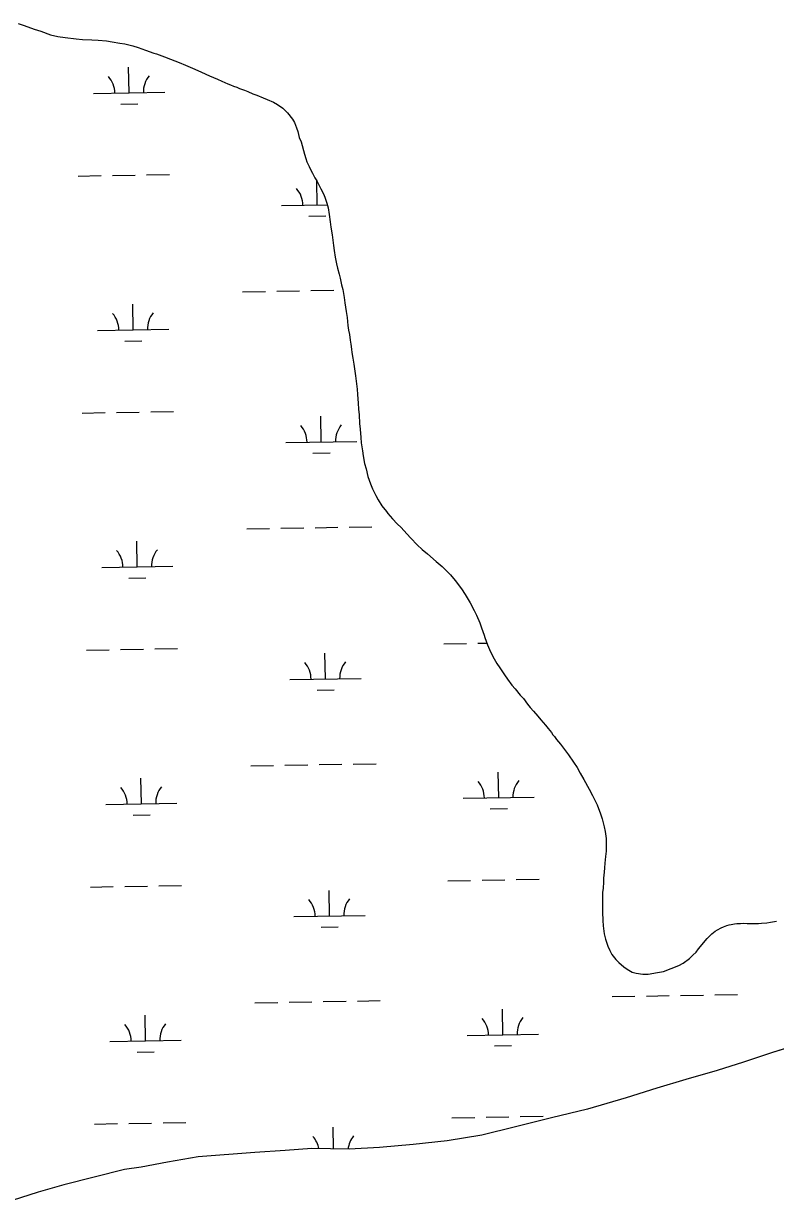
# Model space of a CAD drawing. Extents: x 3892998 to 3931244, y 278583 to 304547.
# Drawn here: x 3925025 to 3926081, y 297879 to 299535 of the extents above; entities that cross this region are included whole.
import ezdxf

# ---------------------------------------------------------------- set-up
doc = ezdxf.new("R2010")
doc.units = 0
doc.layers.add('V-TOPO-SHOR', color=7, linetype='Continuous')
doc.layers.add('V-WETL-SWMP', color=7, linetype='Continuous')

msp = doc.modelspace()

# ---------------------------------------------------------------- linework, layer by layer
at = {"layer": 'V-TOPO-SHOR'}
for points in [[(3925017.2, 299534.7), (3925025.8, 299531.9), (3925039.6, 299527.1), (3925048.9, 299523.9), (3925062.9, 299519.1), (3925072.9, 299516.6), (3925083.5, 299515), (3925098.6, 299513.1), (3925107.6, 299512.2), (3925120.8, 299511.9), (3925129.5, 299511.4), (3925141.4, 299510.4), (3925149.1, 299509.3), (3925160, 299507.4), (3925167.1, 299506.3), (3925178.3, 299503.4), (3925185.6, 299501.3), (3925196.2, 299497.5), (3925207.7, 299493.4), (3925211.5, 299492.3), (3925223, 299488.2), (3925231, 299484.7), (3925243.5, 299479.9), (3925252.4, 299476.5), (3925265.5, 299470.7), (3925274.7, 299466.6), (3925286.2, 299461.5), (3925297.1, 299456.7), (3925303.5, 299454), (3925311.7, 299450.2), (3925315.6, 299448.9), (3925319.7, 299447.1), (3925324.2, 299445.4), (3925328, 299443.7), (3925335.1, 299441.3), (3925339.8, 299439.2), (3925346.9, 299436.2), (3925352.6, 299434.1), (3925361.2, 299430.7), (3925367, 299428.3), (3925375.9, 299424.2), (3925381.3, 299421.2), (3925388.9, 299415.8), (3925395.5, 299409.5), (3925402.7, 299400.7), (3925405.2, 299396.1), (3925408.2, 299388.3), (3925410.1, 299383.1), (3925412.1, 299374.6), (3925414.9, 299368.8), (3925416, 299363.6), (3925417.8, 299356.5), (3925419.3, 299351.6), (3925421.4, 299345.4), (3925422.9, 299340.9), (3925426, 299334), (3925428.1, 299329.1), (3925430.6, 299324.6), (3925434, 299318), (3925436.8, 299314.1), (3925440.2, 299307.6), (3925442.6, 299303), (3925446, 299295.8), (3925448.1, 299291.3), (3925450.8, 299282.5), (3925452.6, 299276.3), (3925454.3, 299266.6), (3925455.7, 299256.3), (3925456.5, 299249.1), (3925458.5, 299238.1), (3925458.7, 299234.3), (3925460, 299223.3), (3925461.2, 299216.2), (3925462.5, 299206.8), (3925464.3, 299197.7), (3925465.7, 299191.5), (3925468.1, 299183.1), (3925469.6, 299177.3), (3925471.6, 299167.9), (3925473.1, 299161.4), (3925475, 299150.1), (3925476.2, 299142.6), (3925477.8, 299130.6), (3925479.2, 299122.2), (3925480.5, 299110.9)], [(3925480.5, 299110.9), (3925481.4, 299104.5), (3925482.5, 299098.3), (3925483.6, 299090.2), (3925484.4, 299085), (3925485.6, 299077.9), (3925486.1, 299073.1), (3925487.5, 299065.3), (3925488.6, 299056.6), (3925489.7, 299050.1), (3925491.1, 299040.4), (3925491.9, 299033), (3925493.2, 299021.6), (3925493.7, 299013.9), (3925494.7, 299001.9), (3925495.5, 298993.5), (3925496.2, 298985.8), (3925496.9, 298973.2), (3925497.4, 298965.5), (3925498.7, 298953.8), (3925499.1, 298946.1), (3925500.8, 298935.1), (3925501.6, 298928), (3925503.9, 298917.3), (3925506, 298909.8), (3925508.6, 298899.1), (3925512.3, 298888.7), (3925515, 298881.9), (3925519.6, 298872.4), (3925522.7, 298866.5), (3925528, 298858), (3925534.5, 298849.8), (3925536.4, 298847.2), (3925539.9, 298843.2), (3925543, 298839.6), (3925549.6, 298832.7), (3925555, 298827.4), (3925563.1, 298818.5), (3925568.8, 298812.5), (3925577.9, 298803), (3925584.8, 298796.7), (3925592.4, 298790.4), (3925604.4, 298779.8), (3925613, 298772.8), (3925624.3, 298761.2), (3925631.2, 298753.3), (3925639.9, 298741.2), (3925645.2, 298733.3), (3925652, 298721.9), (3925657.6, 298711.1), (3925660.9, 298704.3), (3925665.5, 298693.5), (3925667.9, 298686.7), (3925671.6, 298676.3), (3925672.8, 298673), (3925676.4, 298662.6), (3925679.1, 298656.4), (3925684.1, 298646.3), (3925689.6, 298636.5), (3925693.7, 298630.3), (3925700.2, 298620.8), (3925704.6, 298614.6), (3925710.8, 298606), (3925715.5, 298600.8), (3925722.1, 298592.2), (3925726.8, 298587.3), (3925732.7, 298579.7), (3925736.5, 298574.8), (3925740.9, 298569.9), (3925747.1, 298562.6), (3925751.5, 298557.3), (3925757.8, 298550.1), (3925761.6, 298545.5), (3925766.3, 298539.6), (3925768.4, 298536.6), (3925770.6, 298534), (3925773.4, 298530.1), (3925778.8, 298523.2), (3925783.1, 298517.6), (3925790, 298508.4), (3925797.2, 298498.2), (3925802.2, 298490.7), (3925806.8, 298482.5), (3925811.7, 298474), (3925819.2, 298460.3), (3925824.1, 298451.2), (3925830.5, 298438.1), (3925835.1, 298425.7), (3925837.5, 298418.6), (3925840.1, 298407.3), (3925841.6, 298400.8), (3925843, 298391.1), (3925843.1, 298383.6), (3925843.2, 298373), (3925842.3, 298365.6), (3925841.1, 298356.3), (3925840.7, 298349.9), (3925840.2, 298343.7), (3925839.3, 298335.1), (3925839.2, 298329.9), (3925838.7, 298321.2)], [(3925838.7, 298321.2), (3925838.2, 298315.1), (3925838, 298305.4), (3925837.8, 298298.7), (3925838.2, 298287.7), (3925838.6, 298276.1), (3925839, 298268.3), (3925840.4, 298257), (3925842.1, 298249.6), (3925845.4, 298239.8), (3925848.2, 298234), (3925851.3, 298228.4), (3925856.6, 298221.2), (3925861, 298216.9), (3925867.9, 298210.9), (3925872.7, 298207.6), (3925879.4, 298203.5), (3925885.1, 298201.8), (3925894.8, 298200.6), (3925902.2, 298200.7), (3925915.1, 298202.7), (3925923.6, 298204.4), (3925934.6, 298208.3), (3925945, 298212.9), (3925951.2, 298216), (3925960.1, 298222.6), (3925965, 298227.3), (3925969.7, 298231.3), (3925973, 298236.1), (3925978, 298242.4), (3925982.3, 298247.5), (3925985, 298250.6), (3925988.9, 298254.4), (3925991.6, 298257.3), (3925996.2, 298261), (3925999.4, 298262.9), (3926004.7, 298265.6), (3926007.9, 298266.9), (3926012.8, 298268.7), (3926015.7, 298269.6), (3926018.9, 298270.1), (3926023.5, 298271), (3926026.7, 298271.6), (3926031.6, 298271.8), (3926035.4, 298272), (3926041.2, 298271.9), (3926045.1, 298271.8), (3926050.9, 298271.6), (3926057, 298271.8), (3926061.2, 298272), (3926069, 298272.8), (3926073.8, 298273.6), (3926082.2, 298275.1)], [(3926127.9, 298106.7), (3926076.7, 298090.4), (3926036, 298077.1), (3925999.2, 298065.2), (3925954.9, 298052.8), (3925914.5, 298040.7), (3925871.2, 298026.9), (3925816.7, 298011), (3925766.5, 297999), (3925715.8, 297986.2), (3925668.3, 297974.7), (3925620, 297966.8)], [(3925620, 297966.8), (3925572, 297961.4), (3925524.8, 297957.2), (3925482, 297955), (3925429.7, 297955.9), (3925392.5, 297953), (3925349.7, 297950.5), (3925270, 297944), (3925226.9, 297936.8), (3925190, 297929.5), (3925166.5, 297926.2), (3925081.6, 297904.7), (3925045.5, 297894.7), (3925008.8, 297882.8), (3924974.6, 297872.2)]]:
    msp.add_lwpolyline(points, dxfattribs=at)
at = {"layer": 'V-WETL-SWMP'}
for p, q in [((3925017.2, 299534.7), (3925025.8, 299531.9)), ((3925025.8, 299531.9), (3925039.6, 299527.1)), ((3925039.6, 299527.1), (3925048.9, 299523.9)), ((3925048.9, 299523.9), (3925062.9, 299519.1)), ((3925062.9, 299519.1), (3925072.9, 299516.6)), ((3925072.9, 299516.6), (3925083.5, 299515)), ((3925083.5, 299515), (3925098.6, 299513.1)), ((3925098.6, 299513.1), (3925107.6, 299512.2)), ((3925107.6, 299512.2), (3925120.8, 299511.9)), ((3925120.8, 299511.9), (3925129.5, 299511.4)), ((3925129.5, 299511.4), (3925141.4, 299510.4)), ((3925141.4, 299510.4), (3925149.1, 299509.3)), ((3925149.1, 299509.3), (3925160, 299507.4)), ((3925160, 299507.4), (3925167.1, 299506.3)), ((3925167.1, 299506.3), (3925178.3, 299503.4)), ((3925178.3, 299503.4), (3925185.6, 299501.3)), ((3925185.6, 299501.3), (3925196.2, 299497.5)), ((3925196.2, 299497.5), (3925207.7, 299493.4)), ((3925207.7, 299493.4), (3925211.5, 299492.3)), ((3925211.5, 299492.3), (3925223, 299488.2)), ((3925223, 299488.2), (3925231, 299484.7)), ((3925231, 299484.7), (3925243.5, 299479.9)), ((3925173.1, 299437.4), (3925172.4, 299473.4)), ((3925243.5, 299479.9), (3925252.4, 299476.5)), ((3925252.4, 299476.5), (3925265.5, 299470.7)), ((3925265.5, 299470.7), (3925274.7, 299466.6)), ((3925274.7, 299466.6), (3925286.2, 299461.5)), ((3925286.2, 299461.5), (3925297.1, 299456.7)), ((3925297.1, 299456.7), (3925303.5, 299454)), ((3925303.5, 299454), (3925311.7, 299450.2)), ((3925311.7, 299450.2), (3925315.6, 299448.9)), ((3925315.6, 299448.9), (3925319.7, 299447.1)), ((3925123.1, 299436.6), (3925223.1, 299438.3)), ((3925319.7, 299447.1), (3925324.2, 299445.4)), ((3925324.2, 299445.4), (3925328, 299443.7)), ((3925328, 299443.7), (3925335.1, 299441.3)), ((3925335.1, 299441.3), (3925339.8, 299439.2)), ((3925339.8, 299439.2), (3925346.9, 299436.2)), ((3925346.9, 299436.2), (3925352.6, 299434.1)), ((3925352.6, 299434.1), (3925361.2, 299430.7)), ((3925361.2, 299430.7), (3925367, 299428.3)), ((3925161.3, 299421.8), (3925185.3, 299422.2)), ((3925367, 299428.3), (3925375.9, 299424.2)), ((3925375.9, 299424.2), (3925381.3, 299421.2)), ((3925381.3, 299421.2), (3925388.9, 299415.8)), ((3925388.9, 299415.8), (3925395.5, 299409.5)), ((3925395.5, 299409.5), (3925402.7, 299400.7)), ((3925402.7, 299400.7), (3925405.2, 299396.1)), ((3925405.2, 299396.1), (3925408.2, 299388.3)), ((3925408.2, 299388.3), (3925410.1, 299383.1)), ((3925410.1, 299383.1), (3925412.1, 299374.6)), ((3925412.1, 299374.6), (3925414.9, 299368.8)), ((3925414.9, 299368.8), (3925416, 299363.6)), ((3925416, 299363.6), (3925417.8, 299356.5)), ((3925417.8, 299356.5), (3925419.3, 299351.6)), ((3925419.3, 299351.6), (3925421.4, 299345.4)), ((3925421.4, 299345.4), (3925422.9, 299340.9)), ((3925422.9, 299340.9), (3925426, 299334)), ((3925426, 299334), (3925428.1, 299329.1)), ((3925101.7, 299320.7), (3925133.7, 299321.3)), ((3925149.7, 299321.6), (3925181.7, 299322.1)), ((3925197.7, 299322.4), (3925229.6, 299322.9)), ((3925428.1, 299329.1), (3925430.6, 299324.6)), ((3925430.6, 299324.6), (3925434, 299318)), ((3925434, 299318), (3925436.8, 299314.1)), ((3925437.3, 299280.1), (3925436.7, 299314.2)), ((3925436.8, 299314.1), (3925440.2, 299307.6)), ((3925440.2, 299307.6), (3925442.6, 299303)), ((3925442.6, 299303), (3925446, 299295.8)), ((3925446, 299295.8), (3925448.1, 299291.3)), ((3925448.1, 299291.3), (3925450.8, 299282.5)), ((3925450.8, 299282.5), (3925452.6, 299276.3)), ((3925387.3, 299279.2), (3925451.4, 299280.4)), ((3925452.6, 299276.3), (3925454.3, 299266.6)), ((3925454.3, 299266.6), (3925455.7, 299256.3)), ((3925425.5, 299264.5), (3925449.5, 299264.9)), ((3925455.7, 299256.3), (3925456.5, 299249.1)), ((3925456.5, 299249.1), (3925458.5, 299238.1)), ((3925458.5, 299238.1), (3925458.7, 299234.3)), ((3925458.7, 299234.3), (3925460, 299223.3)), ((3925460, 299223.3), (3925461.2, 299216.2)), ((3925461.2, 299216.2), (3925462.5, 299206.8)), ((3925462.5, 299206.8), (3925464.3, 299197.7)), ((3925464.3, 299197.7), (3925465.7, 299191.5)), ((3925465.7, 299191.5), (3925468.1, 299183.1)), ((3925468.1, 299183.1), (3925469.6, 299177.3)), ((3925469.6, 299177.3), (3925471.6, 299167.9)), ((3925471.6, 299167.9), (3925473.1, 299161.4)), ((3925332.5, 299158.2), (3925364.5, 299158.8)), ((3925380.5, 299159), (3925412.5, 299159.6)), ((3925428.5, 299159.9), (3925460.5, 299160.4)), ((3925473.1, 299161.4), (3925475, 299150.1)), ((3925475, 299150.1), (3925476.2, 299142.6)), ((3925178.8, 299104.8), (3925178.2, 299140.8)), ((3925476.2, 299142.6), (3925477.8, 299130.6)), ((3925477.8, 299130.6), (3925479.2, 299122.2)), ((3925479.2, 299122.2), (3925480.5, 299110.9)), ((3925128.8, 299103.9), (3925228.8, 299105.7)), ((3925480.5, 299110.9), (3925481.4, 299104.5)), ((3925481.4, 299104.5), (3925482.5, 299098.3)), ((3925167.1, 299089.2), (3925191.1, 299089.6)), ((3925482.5, 299098.3), (3925483.6, 299090.2)), ((3925483.6, 299090.2), (3925484.4, 299085)), ((3925484.4, 299085), (3925485.6, 299077.9)), ((3925485.6, 299077.9), (3925486.1, 299073.1)), ((3925486.1, 299073.1), (3925487.5, 299065.3)), ((3925487.5, 299065.3), (3925488.6, 299056.6)), ((3925488.6, 299056.6), (3925489.7, 299050.1)), ((3925489.7, 299050.1), (3925491.1, 299040.4)), ((3925491.1, 299040.4), (3925491.9, 299033)), ((3925491.9, 299033), (3925493.2, 299021.6)), ((3925493.2, 299021.6), (3925493.7, 299013.9)), ((3925493.7, 299013.9), (3925494.7, 299001.9)), ((3925494.7, 299001.9), (3925495.5, 298993.5)), ((3925107.4, 298988.1), (3925139.4, 298988.7)), ((3925155.4, 298988.9), (3925187.4, 298989.5)), ((3925203.4, 298989.8), (3925235.4, 298990.3)), ((3925495.5, 298993.5), (3925496.2, 298985.8)), ((3925496.2, 298985.8), (3925496.9, 298973.2)), ((3925443, 298947.5), (3925442.4, 298983.5)), ((3925496.9, 298973.2), (3925497.4, 298965.5)), ((3925497.4, 298965.5), (3925498.7, 298953.8)), ((3925498.7, 298953.8), (3925499.1, 298946.1)), ((3925393, 298946.6), (3925493, 298948.3)), ((3925499.1, 298946.1), (3925500.8, 298935.1)), ((3925500.8, 298935.1), (3925501.6, 298928)), ((3925431.3, 298931.8), (3925455.3, 298932.3)), ((3925501.6, 298928), (3925503.9, 298917.3)), ((3925503.9, 298917.3), (3925506, 298909.8)), ((3925506, 298909.8), (3925508.6, 298899.1)), ((3925508.6, 298899.1), (3925512.3, 298888.7)), ((3925512.3, 298888.7), (3925515, 298881.9)), ((3925515, 298881.9), (3925519.6, 298872.4)), ((3925519.6, 298872.4), (3925522.7, 298866.5)), ((3925522.7, 298866.5), (3925528, 298858)), ((3925528, 298858), (3925534.5, 298849.8)), ((3925534.5, 298849.8), (3925536.4, 298847.2)), ((3925536.4, 298847.2), (3925539.9, 298843.2)), ((3925539.9, 298843.2), (3925543, 298839.6)), ((3925543, 298839.6), (3925549.6, 298832.7)), ((3925338.3, 298825.6), (3925370.3, 298826.1)), ((3925386.3, 298826.4), (3925418.3, 298827)), ((3925434.3, 298827.2), (3925466.3, 298827.8)), ((3925482.2, 298828.1), (3925514.2, 298828.6)), ((3925549.6, 298832.7), (3925555, 298827.4)), ((3925555, 298827.4), (3925563.1, 298818.5)), ((3925563.1, 298818.5), (3925568.8, 298812.5)), ((3925184.6, 298772.2), (3925184, 298808.2)), ((3925568.8, 298812.5), (3925577.9, 298803)), ((3925577.9, 298803), (3925584.8, 298796.7)), ((3925584.8, 298796.7), (3925592.4, 298790.4)), ((3925592.4, 298790.4), (3925604.4, 298779.8)), ((3925134.6, 298771.3), (3925234.6, 298773)), ((3925604.4, 298779.8), (3925613, 298772.8)), ((3925613, 298772.8), (3925624.3, 298761.2)), ((3925172.8, 298756.5), (3925196.8, 298756.9)), ((3925624.3, 298761.2), (3925631.2, 298753.3)), ((3925631.2, 298753.3), (3925639.9, 298741.2)), ((3925639.9, 298741.2), (3925645.2, 298733.3)), ((3925645.2, 298733.3), (3925652, 298721.9)), ((3925652, 298721.9), (3925657.6, 298711.1)), ((3925657.6, 298711.1), (3925660.9, 298704.3)), ((3925660.9, 298704.3), (3925665.5, 298693.5)), ((3925665.5, 298693.5), (3925667.9, 298686.7)), ((3925667.9, 298686.7), (3925671.6, 298676.3)), ((3925671.6, 298676.3), (3925672.8, 298673)), ((3925672.8, 298673), (3925676.4, 298662.6)), ((3925113.2, 298655.5), (3925145.2, 298656)), ((3925161.2, 298656.3), (3925193.2, 298656.9)), ((3925209.2, 298657.1), (3925241.2, 298657.7)), ((3925615, 298664.2), (3925647, 298664.7)), ((3925663, 298665), (3925675.5, 298665.2)), ((3925676.4, 298662.6), (3925679.1, 298656.4)), ((3925679.1, 298656.4), (3925684.1, 298646.3)), ((3925448.8, 298614.9), (3925448.2, 298650.9)), ((3925684.1, 298646.3), (3925689.6, 298636.5)), ((3925689.6, 298636.5), (3925693.7, 298630.3)), ((3925693.7, 298630.3), (3925700.2, 298620.8)), ((3925700.2, 298620.8), (3925704.6, 298614.6)), ((3925398.8, 298614), (3925498.8, 298615.7)), ((3925704.6, 298614.6), (3925710.8, 298606)), ((3925710.8, 298606), (3925715.5, 298600.8)), ((3925437, 298599.2), (3925461, 298599.6)), ((3925715.5, 298600.8), (3925722.1, 298592.2)), ((3925722.1, 298592.2), (3925726.8, 298587.3)), ((3925726.8, 298587.3), (3925732.7, 298579.7)), ((3925732.7, 298579.7), (3925736.5, 298574.8)), ((3925736.5, 298574.8), (3925740.9, 298569.9)), ((3925740.9, 298569.9), (3925747.1, 298562.6)), ((3925747.1, 298562.6), (3925751.5, 298557.3)), ((3925751.5, 298557.3), (3925757.8, 298550.1)), ((3925757.8, 298550.1), (3925761.6, 298545.5)), ((3925761.6, 298545.5), (3925766.3, 298539.6)), ((3925766.3, 298539.6), (3925768.4, 298536.6)), ((3925768.4, 298536.6), (3925770.6, 298534)), ((3925770.6, 298534), (3925773.4, 298530.1)), ((3925773.4, 298530.1), (3925778.8, 298523.2)), ((3925778.8, 298523.2), (3925783.1, 298517.6)), ((3925783.1, 298517.6), (3925790, 298508.4)), ((3925790, 298508.4), (3925797.2, 298498.2)), ((3925344, 298493), (3925376, 298493.5)), ((3925392, 298493.8), (3925424, 298494.3)), ((3925440, 298494.6), (3925472, 298495.2)), ((3925488, 298495.4), (3925520, 298496)), ((3925797.2, 298498.2), (3925802.2, 298490.7)), ((3925802.2, 298490.7), (3925806.8, 298482.5)), ((3925190.3, 298439.5), (3925189.7, 298475.5)), ((3925692.2, 298448.2), (3925691.5, 298484.2)), ((3925806.8, 298482.5), (3925811.7, 298474)), ((3925811.7, 298474), (3925819.2, 298460.3)), ((3925819.2, 298460.3), (3925824.1, 298451.2)), ((3925140.3, 298438.7), (3925240.3, 298440.4)), ((3925642.2, 298447.4), (3925742.2, 298449.1)), ((3925824.1, 298451.2), (3925830.5, 298438.1)), ((3925830.5, 298438.1), (3925835.1, 298425.7)), ((3925178.6, 298423.9), (3925202.6, 298424.3)), ((3925680.4, 298432.6), (3925704.4, 298433)), ((3925835.1, 298425.7), (3925837.5, 298418.6)), ((3925837.5, 298418.6), (3925840.1, 298407.3)), ((3925840.1, 298407.3), (3925841.6, 298400.8)), ((3925841.6, 298400.8), (3925843, 298391.1)), ((3925843, 298391.1), (3925843.1, 298383.6)), ((3925843.2, 298373), (3925842.3, 298365.6)), ((3925843.1, 298383.6), (3925843.2, 298373)), ((3925841.1, 298356.3), (3925840.7, 298349.9)), ((3925842.3, 298365.6), (3925841.1, 298356.3)), ((3925840.2, 298343.7), (3925839.3, 298335.1)), ((3925840.7, 298349.9), (3925840.2, 298343.7)), ((3925118.9, 298322.9), (3925150.9, 298323.4)), ((3925166.9, 298323.7), (3925198.9, 298324.2)), ((3925214.9, 298324.5), (3925246.9, 298325.1)), ((3925620.8, 298331.5), (3925652.8, 298332.1)), ((3925668.8, 298332.4), (3925700.8, 298332.9)), ((3925716.8, 298333.2), (3925748.8, 298333.8)), ((3925838.7, 298321.2), (3925838.2, 298315.1)), ((3925839.2, 298329.9), (3925838.7, 298321.2)), ((3925839.3, 298335.1), (3925839.2, 298329.9)), ((3925454.5, 298282.2), (3925453.9, 298318.2)), ((3925838, 298305.4), (3925837.8, 298298.7)), ((3925838.2, 298315.1), (3925838, 298305.4)), ((3925837.8, 298298.7), (3925838.2, 298287.7)), ((3925404.5, 298281.4), (3925504.5, 298283.1)), ((3925838.2, 298287.7), (3925838.6, 298276.1)), ((3925838.6, 298276.1), (3925839, 298268.3)), ((3926023.5, 298271), (3926026.7, 298271.6)), ((3926026.7, 298271.6), (3926031.6, 298271.8)), ((3926031.6, 298271.8), (3926035.4, 298272)), ((3926035.4, 298272), (3926041.2, 298271.9)), ((3926041.2, 298271.9), (3926045.1, 298271.8)), ((3926045.1, 298271.8), (3926050.9, 298271.6)), ((3926050.9, 298271.6), (3926057, 298271.8)), ((3926057, 298271.8), (3926061.2, 298272)), ((3926061.2, 298272), (3926069, 298272.8)), ((3926069, 298272.8), (3926073.8, 298273.6)), ((3926073.8, 298273.6), (3926082.2, 298275.1)), ((3925442.8, 298266.6), (3925466.8, 298267)), ((3925839, 298268.3), (3925840.4, 298257)), ((3925840.4, 298257), (3925842.1, 298249.6)), ((3925988.9, 298254.4), (3925991.6, 298257.3)), ((3925991.6, 298257.3), (3925996.2, 298261)), ((3925996.2, 298261), (3925999.4, 298262.9)), ((3925999.4, 298262.9), (3926004.7, 298265.6)), ((3926004.7, 298265.6), (3926007.9, 298266.9)), ((3926007.9, 298266.9), (3926012.8, 298268.7)), ((3926012.8, 298268.7), (3926015.7, 298269.6)), ((3926015.7, 298269.6), (3926018.9, 298270.1)), ((3926018.9, 298270.1), (3926023.5, 298271)), ((3925842.1, 298249.6), (3925845.4, 298239.8)), ((3925845.4, 298239.8), (3925848.2, 298234)), ((3925973, 298236.1), (3925978, 298242.4)), ((3925978, 298242.4), (3925982.3, 298247.5)), ((3925982.3, 298247.5), (3925985, 298250.6)), ((3925985, 298250.6), (3925988.9, 298254.4)), ((3925848.2, 298234), (3925851.3, 298228.4)), ((3925851.3, 298228.4), (3925856.6, 298221.2)), ((3925951.2, 298216), (3925960.1, 298222.6)), ((3925960.1, 298222.6), (3925965, 298227.3)), ((3925965, 298227.3), (3925969.7, 298231.3)), ((3925969.7, 298231.3), (3925973, 298236.1)), ((3925856.6, 298221.2), (3925861, 298216.9)), ((3925861, 298216.9), (3925867.9, 298210.9)), ((3925867.9, 298210.9), (3925872.7, 298207.6)), ((3925872.7, 298207.6), (3925879.4, 298203.5)), ((3925923.6, 298204.4), (3925934.6, 298208.3)), ((3925934.6, 298208.3), (3925945, 298212.9)), ((3925945, 298212.9), (3925951.2, 298216)), ((3925879.4, 298203.5), (3925885.1, 298201.8)), ((3925885.1, 298201.8), (3925894.8, 298200.6)), ((3925894.8, 298200.6), (3925902.2, 298200.7)), ((3925902.2, 298200.7), (3925915.1, 298202.7)), ((3925915.1, 298202.7), (3925923.6, 298204.4)), ((3925349.8, 298160.3), (3925381.8, 298160.9)), ((3925397.8, 298161.2), (3925429.8, 298161.7)), ((3925445.8, 298162), (3925477.8, 298162.5)), ((3925493.8, 298162.8), (3925525.8, 298163.4)), ((3925851.6, 298169), (3925883.6, 298169.6)), ((3925899.6, 298169.8), (3925931.6, 298170.4)), ((3925947.6, 298170.7), (3925979.6, 298171.2)), ((3925995.6, 298171.5), (3926027.6, 298172.1)), ((3925196.1, 298106.9), (3925195.5, 298142.9)), ((3925697.9, 298115.6), (3925697.3, 298151.6)), ((3925146.1, 298106.1), (3925246.1, 298107.8)), ((3925647.9, 298114.7), (3925747.9, 298116.5)), ((3926127.9, 298106.7), (3926076.7, 298090.4)), ((3925184.4, 298091.3), (3925208.4, 298091.7)), ((3925686.2, 298100), (3925710.2, 298100.4)), ((3926076.7, 298090.4), (3926036, 298077.1)), ((3926036, 298077.1), (3925999.2, 298065.2)), ((3925999.2, 298065.2), (3925954.9, 298052.8)), ((3925914.5, 298040.7), (3925871.2, 298026.9)), ((3925954.9, 298052.8), (3925914.5, 298040.7)), ((3925871.2, 298026.9), (3925816.7, 298011)), ((3925816.7, 298011), (3925766.5, 297999)), ((3925124.7, 297990.2), (3925156.7, 297990.8)), ((3925172.7, 297991.1), (3925204.7, 297991.6)), ((3925220.7, 297991.9), (3925252.7, 297992.4)), ((3925626.5, 297998.9), (3925658.5, 297999.5)), ((3925674.5, 297999.8), (3925706.5, 298000.3)), ((3925766.5, 297999), (3925715.8, 297986.2)), ((3925722.5, 298000.6), (3925754.5, 298001.1)), ((3925460.2, 297955.4), (3925459.7, 297985.6)), ((3925668.3, 297974.7), (3925620, 297966.8)), ((3925715.8, 297986.2), (3925668.3, 297974.7)), ((3925524.8, 297957.2), (3925482, 297955)), ((3925572, 297961.4), (3925524.8, 297957.2)), ((3925620, 297966.8), (3925572, 297961.4)), ((3925270, 297944), (3925226.9, 297936.8)), ((3925349.7, 297950.5), (3925270, 297944)), ((3925392.5, 297953), (3925349.7, 297950.5)), ((3925429.7, 297955.9), (3925392.5, 297953)), ((3925482, 297955), (3925429.7, 297955.9)), ((3925166.5, 297926.2), (3925081.6, 297904.7)), ((3925190, 297929.5), (3925166.5, 297926.2)), ((3925226.9, 297936.8), (3925190, 297929.5)), ((3925045.5, 297894.7), (3925008.8, 297882.8)), ((3925081.6, 297904.7), (3925045.5, 297894.7))]:
    msp.add_line(p, q, dxfattribs=at)
for centre, start, end in [((3925117.8, 299436.9), 0.2199, 41.7635), ((3925228.3, 299438.9), 140.2199, 181.7635), ((3925382, 299279.6), 0.2199, 41.7635), ((3925123.6, 299104.3), 0.2199, 41.7635), ((3925234, 299106.2), 140.2199, 181.7635), ((3925387.8, 298947), 0.2199, 41.7635), ((3925498.2, 298948.9), 140.2199, 181.7635), ((3925129.3, 298771.7), 0.2199, 41.7635), ((3925239.8, 298773.6), 140.2199, 181.7635), ((3925393.5, 298614.4), 0.2199, 41.7635), ((3925504, 298616.3), 140.2199, 181.7635), ((3925636.9, 298447.7), 0.2199, 41.7635), ((3925747.4, 298449.7), 140.2199, 181.7635), ((3925135.1, 298439.1), 0.2199, 41.7635), ((3925245.6, 298441), 140.2199, 181.7635), ((3925399.3, 298281.7), 0.2199, 41.7635), ((3925509.8, 298283.7), 140.2199, 181.7635), ((3925753.2, 298117), 140.2199, 181.7635), ((3925140.9, 298106.4), 0.2199, 41.7635), ((3925251.3, 298108.3), 140.2199, 181.7635), ((3925642.7, 298115.1), 0.2199, 41.7635), ((3925515.5, 297951), 140.2199, 173.5117), ((3925405.1, 297949.1), 10.8376, 41.7635)]:
    msp.add_arc(centre, 35.2, start, end, dxfattribs=at)

doc.saveas('drawing.dxf')
